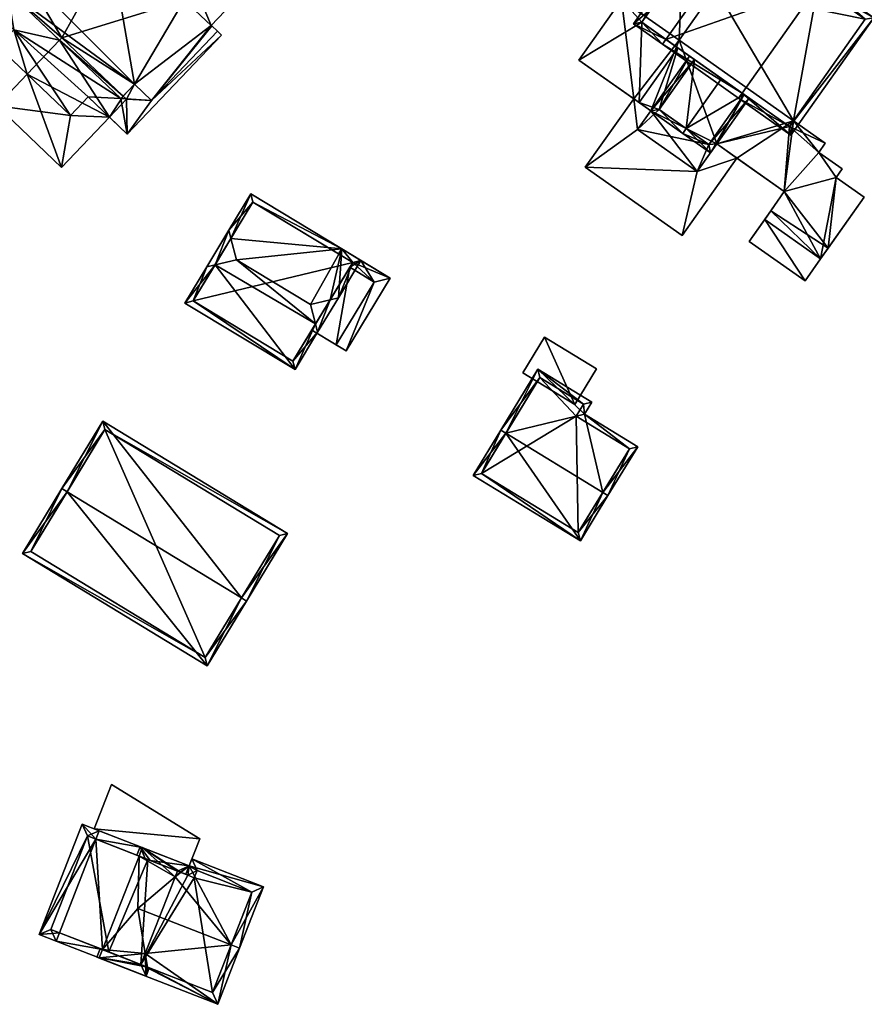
# Model space of a CAD drawing. Header units: inches. Extents: x 2685601 to 2690022, y 1235992 to 1239010.
# Tile 324 of 390: x 2689234 to 2689304, y 1238161 to 1238243. Entities that reach past the tile are written whole.
import ezdxf

# ---------------------------------------------------------------- set-up
doc = ezdxf.new("R2010")
doc.units = ezdxf.units.IN
doc.header["$MEASUREMENT"] = 0
doc.layers.add('Gebaeude Einzelhaus', color=10, linetype='Continuous')
doc.layers.add('Offenes Gebaeude', color=10, linetype='Continuous')

msp = doc.modelspace()

# ---------------------------------------------------------------- meshes
at = {"layer": 'Gebaeude Einzelhaus'}
mesh = msp.add_polyface(dxfattribs=at)
corners = [(2689238.149, 1238234.748, 517.044), (2689237.418, 1238230.468, 517.044), (2689241.375, 1238234.619, 517.044), (2689232.081, 1238235.555, 517.044), (2689239.62, 1238236.293, 517.044), (2689234.567, 1238238.163, 517.044), (2689244.849, 1238236, 525.33), (2689250.293, 1238241.71, 525.33), (2689249.83, 1238242.151, 525.33), (2689249.78, 1238242.199, 525.33), (2689243.44, 1238237.343, 525.33), (2689247.559, 1238244.318, 525.33), (2689247.969, 1238245.786, 525.33), (2689248.488, 1238245.291, 525.33), (2689241.516, 1238248.484, 525.33), (2689245.694, 1238249.864, 525.33), (2689249.856, 1238247.766, 525.33), (2689246.628, 1238250.844, 525.33), (2689244.194, 1238251.293, 525.33), (2689234.301, 1238246.514, 525.33), (2689240.09, 1238249.845, 525.33), (2689238.543, 1238254.558, 525.33), (2689241.708, 1238251.541, 525.33), (2689235.856, 1238251.74, 525.33), (2689229.783, 1238250.821, 525.33), (2689233.133, 1238254.336, 525.33), (2689232.944, 1238245.09, 525.33), (2689242.313, 1238236.159, 525.33), (2689241.708, 1238251.541, 522.502), (2689242.129, 1238253.259, 522.502), (2689241.123, 1238252.203, 522.502), (2689244.194, 1238251.293, 522.502), (2689241.071, 1238252.148, 522.502), (2689241.516, 1238248.484, 522.502), (2689240.09, 1238249.845, 522.502), (2689232.798, 1238255.16, 522.502), (2689238.543, 1238254.558, 522.502), (2689232.581, 1238260.239, 522.502), (2689233.133, 1238254.336, 522.502), (2689235.856, 1238251.74, 522.502), (2689230.148, 1238257.685, 522.502), (2689229.648, 1238251.856, 522.502), (2689230.235, 1238251.296, 522.502), (2689233.479, 1238241.84, 522.502), (2689242.313, 1238236.159, 522.502), (2689232.944, 1238245.09, 522.502), (2689239.62, 1238236.293, 522.502), (2689242.843, 1238233.22, 522.502), (2689244.849, 1238236, 522.502), (2689243.44, 1238237.343, 522.502), (2689231.474, 1238249.209, 522.502), (2689234.301, 1238246.514, 522.502), (2689231.161, 1238244.05, 522.502), (2689238.149, 1238234.748, 522.502), (2689232.16, 1238240.458, 522.502), (2689250.63, 1238241.389, 522.502), (2689250.293, 1238241.71, 522.502), (2689248.488, 1238245.291, 522.502), (2689249.78, 1238242.199, 522.502), (2689252.596, 1238245.154, 522.502), (2689247.559, 1238244.318, 522.502), (2689249.856, 1238247.766, 522.502), (2689247.969, 1238245.786, 522.502), (2689230.148, 1238257.685, 517.114), (2689229.648, 1238251.856, 517.114), (2689232.798, 1238255.16, 517.114), (2689226.999, 1238254.381, 517.114), (2689232.081, 1238235.555, 510.839), (2689234.567, 1238238.163, 510.839), (2689237.418, 1238230.468, 510.838), (2689241.375, 1238234.619, 510.838), (2689237.254, 1238240.982, 510.839), (2689242.5, 1238236.355, 510.838), (2689237.441, 1238241.178, 510.839), (2689242.778, 1238236.09, 510.838), (2689230.235, 1238251.296, 510.839), (2689229.783, 1238250.821, 510.839), (2689231.474, 1238249.209, 510.839), (2689250.293, 1238241.71, 510.839), (2689249.83, 1238242.151, 510.839), (2689249.78, 1238242.199, 510.839), (2689249.856, 1238247.766, 510.839), (2689246.628, 1238250.844, 510.839), (2689245.694, 1238249.864, 510.839), (2689244.194, 1238251.293, 510.839), (2689238.543, 1238254.558, 510.839), (2689241.071, 1238252.148, 510.839), (2689241.516, 1238248.484, 510.839), (2689247.969, 1238245.786, 510.839), (2689247.559, 1238244.318, 510.839), (2689248.488, 1238245.291, 510.839), (2689243.44, 1238237.343, 510.839), (2689244.849, 1238236, 510.838), (2689232.944, 1238245.09, 510.839), (2689234.301, 1238246.514, 510.839), (2689235.856, 1238251.74, 510.839), (2689240.09, 1238249.845, 510.839), (2689233.133, 1238254.336, 510.839), (2689241.708, 1238251.541, 510.839), (2689232.581, 1238260.239, 510.839), (2689230.148, 1238257.685, 510.839), (2689229.648, 1238251.856, 510.839), (2689231.161, 1238244.05, 510.839), (2689233.479, 1238241.84, 510.839), (2689232.16, 1238240.458, 510.839), (2689242.843, 1238233.22, 510.838), (2689250.63, 1238241.389, 510.839), (2689252.596, 1238245.154, 510.839), (2689242.129, 1238253.259, 510.839), (2689241.123, 1238252.203, 510.839), (2689232.798, 1238255.16, 510.839), (2689226.999, 1238254.381, 510.839)]
mesh.append_faces([[corners[k] for k in face] for face in [(66, 64, 63), (63, 64, 65), (57, 61, 62), (57, 59, 61), (60, 58, 57), (57, 58, 59), (48, 55, 56), (48, 47, 55), (46, 43, 53), (53, 43, 54), (43, 45, 52), (52, 45, 50), (50, 45, 51), (49, 44, 48), (48, 44, 47), (47, 44, 46), (46, 44, 43), (43, 44, 45), (38, 41, 42), (38, 35, 41), (35, 37, 40), (39, 36, 38), (38, 36, 35), (35, 36, 37), (31, 28, 33), (33, 28, 34), (28, 30, 32), (31, 29, 28), (28, 29, 30), (10, 26, 27), (10, 19, 26), (19, 23, 24), (24, 23, 25), (19, 20, 23), (23, 20, 21), (21, 20, 22), (10, 14, 19), (19, 14, 20), (14, 15, 18), (15, 16, 17), (14, 12, 15), (15, 12, 16), (10, 11, 14), (14, 11, 12), (12, 11, 13), (6, 9, 10), (10, 9, 11), (6, 8, 9), (6, 7, 8), (3, 0, 5), (0, 2, 4), (3, 1, 0), (0, 1, 2)]], dxfattribs={"color": 13})
mesh.append_faces([[corners[k] for k in face] for face in [(111, 100, 101), (101, 100, 110), (66, 101, 64), (66, 111, 101), (63, 100, 66), (66, 100, 111), (107, 90, 81), (81, 90, 88), (107, 80, 90), (90, 80, 89), (74, 105, 70), (74, 92, 105), (105, 92, 106), (106, 92, 78), (72, 91, 74), (74, 91, 92), (103, 68, 104), (103, 71, 68), (77, 93, 102), (102, 93, 103), (103, 93, 71), (77, 94, 93), (110, 97, 101), (101, 97, 75), (110, 85, 97), (97, 85, 95), (100, 99, 110), (110, 99, 85), (109, 98, 86), (98, 87, 96), (98, 84, 87), (109, 108, 98), (98, 108, 84), (30, 29, 109), (109, 29, 108), (32, 30, 86), (86, 30, 109), (31, 84, 29), (29, 84, 108), (59, 107, 61), (61, 107, 81), (59, 58, 107), (107, 58, 80), (55, 106, 56), (56, 106, 78), (55, 47, 106), (106, 47, 105), (105, 2, 70), (2, 46, 4), (105, 47, 2), (2, 47, 46), (46, 53, 4), (4, 53, 0), (53, 5, 0), (5, 104, 68), (53, 54, 5), (5, 54, 104), (54, 43, 104), (104, 43, 103), (43, 52, 103), (103, 52, 102), (52, 50, 102), (102, 50, 77), (75, 64, 101), (75, 42, 64), (64, 42, 41), (41, 35, 64), (64, 35, 65), (35, 40, 65), (65, 40, 63), (63, 99, 100), (40, 37, 63), (63, 37, 99), (36, 85, 37), (37, 85, 99), (96, 86, 98), (96, 95, 86), (86, 95, 85), (95, 77, 97), (97, 77, 75), (75, 77, 76), (87, 94, 96), (96, 94, 95), (95, 94, 77), (87, 73, 94), (94, 73, 93), (93, 73, 71), (73, 91, 72), (92, 79, 78), (91, 80, 92), (92, 80, 79), (87, 89, 73), (73, 89, 91), (91, 89, 80), (87, 88, 89), (89, 88, 90), (87, 83, 88), (88, 83, 81), (81, 83, 82), (87, 84, 83), (21, 32, 36), (36, 32, 85), (85, 32, 86), (21, 22, 32), (32, 22, 28), (34, 28, 20), (20, 28, 22), (33, 34, 14), (14, 34, 20), (14, 18, 33), (33, 18, 31), (15, 31, 18), (15, 83, 31), (31, 83, 84), (17, 82, 15), (15, 82, 83), (61, 17, 16), (61, 82, 17), (61, 81, 82), (62, 61, 12), (12, 61, 16), (57, 62, 13), (13, 62, 12), (13, 11, 57), (57, 11, 60), (58, 60, 9), (9, 60, 11), (8, 58, 9), (8, 79, 58), (58, 79, 80), (56, 8, 7), (56, 79, 8), (56, 78, 79), (7, 6, 56), (56, 6, 48), (6, 10, 48), (48, 10, 49), (10, 27, 49), (49, 27, 44), (27, 26, 44), (44, 26, 45), (51, 45, 19), (19, 45, 26), (24, 50, 19), (19, 50, 51), (24, 76, 50), (50, 76, 77), (42, 25, 38), (42, 24, 25), (42, 76, 24), (42, 75, 76), (39, 38, 23), (23, 38, 25), (23, 21, 39), (39, 21, 36), (70, 72, 74), (70, 71, 72), (72, 71, 73), (70, 68, 71), (70, 69, 68), (68, 69, 67), (69, 70, 1), (1, 70, 2), (1, 3, 69), (69, 3, 67), (68, 67, 5), (5, 67, 3)]], dxfattribs={"color": 41})
mesh = msp.add_polyface(dxfattribs=at)
corners = [(2689293.606, 1238249.908, 528.172), (2689291.49, 1238252.014, 526.75), (2689284.654, 1238242.333, 526.75), (2689293.894, 1238250.316, 528.172), (2689287.346, 1238241.043, 528.172), (2689287.058, 1238240.635, 528.172), (2689293.349, 1238236.194, 532.438), (2689293.636, 1238236.601, 532.438), (2689299.896, 1238245.467, 532.438), (2689300.184, 1238245.875, 532.438), (2689304.508, 1238242.823, 526.75), (2689297.671, 1238233.14, 526.75), (2689285.35, 1238242.453, 526.991), (2689291.61, 1238251.318, 526.991), (2689297.551, 1238233.836, 527.287), (2689303.811, 1238242.703, 527.288), (2689303.811, 1238242.703, 514.529), (2689291.61, 1238251.318, 514.529), (2689288.69, 1238247.183, 523.748), (2689288.69, 1238247.183, 514.529), (2689285.69, 1238242.934, 524.383), (2689285.69, 1238242.934, 523.748), (2689285.35, 1238242.453, 524.382), (2689289.7, 1238239.381, 525.754), (2689291.928, 1238237.807, 527.933), (2689288.333, 1238240.346, 525.328), (2689289.293, 1238239.668, 525.356), (2689289.7, 1238239.381, 525.368), (2689293.808, 1238236.479, 526.312), (2689297.551, 1238233.836, 525.6), (2689293.808, 1238236.479, 525.49), (2689297.892, 1238234.319, 525.6), (2689297.892, 1238234.319, 514.529), (2689288.445, 1238240.989, 514.529), (2689291.445, 1238245.238, 514.529)]
mesh.append_faces([[corners[k] for k in face] for face in [(0, 13, 3), (8, 0, 3), (15, 8, 9), (9, 8, 3), (10, 14, 15), (10, 15, 9), (11, 14, 10), (7, 14, 6), (6, 14, 11), (4, 7, 5), (12, 4, 5), (5, 7, 6), (2, 12, 5), (13, 12, 1), (3, 13, 1), (1, 12, 2), (11, 7, 6), (11, 8, 7), (11, 10, 8), (8, 10, 9), (0, 9, 3), (4, 8, 0), (0, 8, 9), (5, 7, 4), (4, 7, 8), (5, 6, 7), (0, 2, 4), (4, 2, 5), (3, 1, 0), (0, 1, 2)]], dxfattribs={"color": 13})
mesh.append_faces([[corners[k] for k in face] for face in [(32, 34, 16), (16, 34, 17), (17, 34, 19), (32, 33, 34), (16, 31, 32), (31, 14, 29), (16, 15, 31), (31, 15, 14), (25, 12, 22), (25, 4, 12), (7, 28, 14), (14, 28, 29), (29, 28, 30), (4, 24, 7), (7, 24, 28), (27, 23, 26), (26, 23, 25), (25, 23, 4), (4, 23, 24), (12, 20, 22), (12, 18, 20), (20, 18, 21), (18, 17, 19), (12, 13, 18), (18, 13, 17), (0, 17, 13), (0, 16, 17), (8, 15, 0), (0, 15, 16)]], dxfattribs={"color": 41})
mesh = msp.add_polyface(dxfattribs=at)
corners = [(2689286.79, 1238235.26, 525.367), (2689286.094, 1238235.14, 525.355), (2689285, 1238233.591, 525.355), (2689285.135, 1238235.818, 525.328), (2689290.899, 1238232.359, 525.49), (2689289.926, 1238230.114, 525.502), (2689291.545, 1238232.406, 525.502), (2689297.551, 1238233.836, 525.6), (2689297.126, 1238228.466, 525.665), (2689293.808, 1238236.479, 525.49), (2689300.125, 1238222.913, 525.802), (2689295.509, 1238226.171, 525.665), (2689301.41, 1238229.635, 525.734), (2689299.966, 1238231.706, 525.677), (2689303.72, 1238228.005, 525.802), (2689301.906, 1238230.336, 525.734), (2689300.51, 1238232.47, 525.677), (2689297.892, 1238234.319, 525.6), (2689289.293, 1238239.668, 525.356), (2689289.7, 1238239.381, 525.368), (2689288.333, 1238240.346, 525.328), (2689285.35, 1238242.453, 524.382), (2689280.15, 1238239.336, 523.748), (2689283.688, 1238244.348, 523.748), (2689285.69, 1238242.934, 524.383), (2689295.509, 1238226.171, 523.513), (2689298.841, 1238221.094, 523.513), (2689300.125, 1238222.913, 523.513), (2689294.224, 1238224.353, 523.513), (2689296.002, 1238226.872, 523.513), (2689286.688, 1238248.596, 523.748), (2689285.69, 1238242.934, 523.748), (2689288.69, 1238247.183, 523.748), (2689285, 1238233.591, 522.642), (2689284.682, 1238236.138, 522.642), (2689280.684, 1238230.476, 522.642), (2689286.094, 1238235.14, 522.642), (2689289.926, 1238230.114, 522.642), (2689288.685, 1238224.828, 522.642), (2689293.207, 1238231.233, 522.642), (2689291.545, 1238232.406, 522.642), (2689300.51, 1238232.47, 514.529), (2689299.966, 1238231.706, 514.529), (2689297.892, 1238234.319, 514.529), (2689280.15, 1238239.336, 514.529), (2689283.688, 1238244.348, 514.529), (2689284.682, 1238236.138, 514.529), (2689297.126, 1238228.466, 514.529), (2689293.207, 1238231.233, 514.529), (2689296.002, 1238226.871, 514.529), (2689295.509, 1238226.171, 514.529), (2689300.125, 1238222.913, 514.529), (2689300.737, 1238223.78, 514.529), (2689303.72, 1238228.005, 514.529), (2689301.41, 1238229.635, 514.529), (2689301.906, 1238230.336, 514.529), (2689291.545, 1238232.406, 514.529), (2689286.094, 1238235.14, 514.529), (2689289.926, 1238230.114, 514.529), (2689288.445, 1238240.989, 514.529), (2689285, 1238233.591, 514.529), (2689294.224, 1238224.353, 514.529), (2689298.841, 1238221.094, 514.529), (2689296.002, 1238226.872, 514.529), (2689286.688, 1238248.596, 514.529), (2689288.69, 1238247.183, 514.529), (2689291.445, 1238245.238, 514.529), (2689288.685, 1238224.828, 514.529), (2689280.684, 1238230.476, 514.529)]
mesh.append_faces([[corners[k] for k in face] for face in [(37, 39, 40), (37, 38, 39), (33, 35, 37), (37, 35, 38), (36, 34, 33), (33, 34, 35), (23, 31, 30), (30, 31, 32), (28, 25, 29), (28, 26, 25), (25, 26, 27), (23, 21, 24), (21, 3, 20), (23, 22, 21), (21, 22, 3), (3, 0, 20), (20, 0, 18), (18, 0, 19), (7, 16, 17), (7, 13, 16), (13, 12, 15), (12, 10, 14), (7, 8, 13), (13, 8, 12), (12, 8, 10), (10, 8, 11), (4, 6, 9), (9, 6, 7), (7, 6, 8), (4, 5, 6), (0, 2, 4), (4, 2, 5), (3, 1, 0), (0, 1, 2)]], dxfattribs={"color": 13})
mesh.append_faces([[corners[k] for k in face] for face in [(68, 58, 67), (67, 58, 48), (48, 58, 56), (68, 60, 58), (68, 46, 60), (60, 46, 57), (68, 34, 46), (68, 35, 34), (67, 48, 38), (38, 48, 39), (38, 35, 67), (67, 35, 68), (45, 65, 59), (59, 65, 66), (45, 64, 65), (64, 32, 65), (64, 30, 32), (30, 64, 23), (23, 64, 45), (63, 50, 61), (61, 50, 62), (62, 50, 51), (26, 51, 27), (26, 62, 51), (26, 28, 62), (62, 28, 61), (50, 61, 25), (25, 61, 28), (59, 46, 45), (45, 46, 44), (59, 57, 46), (57, 58, 60), (43, 56, 59), (59, 56, 57), (57, 56, 58), (43, 48, 56), (43, 47, 48), (49, 51, 50), (47, 52, 49), (49, 52, 51), (47, 54, 52), (52, 54, 53), (43, 42, 47), (47, 42, 54), (54, 42, 55), (43, 41, 42), (13, 55, 42), (13, 15, 55), (15, 12, 55), (55, 12, 54), (12, 53, 54), (12, 14, 53), (27, 14, 10), (27, 53, 14), (27, 52, 53), (27, 51, 52), (10, 11, 27), (27, 11, 25), (8, 25, 11), (25, 49, 50), (8, 47, 25), (25, 47, 49), (39, 6, 40), (39, 8, 6), (48, 47, 39), (39, 47, 8), (37, 40, 5), (5, 40, 6), (5, 2, 37), (37, 2, 33), (36, 33, 1), (1, 33, 2), (34, 44, 46), (34, 22, 44), (1, 3, 36), (36, 3, 34), (34, 3, 22), (22, 23, 44), (44, 23, 45), (23, 24, 31), (41, 17, 16), (41, 43, 17), (16, 13, 41), (41, 13, 42)]], dxfattribs={"color": 41})
mesh = msp.add_polyface(dxfattribs=at)
corners = [(2689289.7, 1238239.381, 525.754), (2689289.293, 1238239.668, 525.356), (2689286.094, 1238235.14, 525.355), (2689289.018, 1238233.687, 527.933), (2689288.73, 1238233.279, 527.933), (2689291.928, 1238237.807, 527.933), (2689291.019, 1238231.663, 525.96), (2689294.217, 1238236.191, 525.96), (2689293.808, 1238236.479, 526.312), (2689290.899, 1238232.359, 526.312), (2689286.79, 1238235.26, 525.754), (2689289.7, 1238239.381, 525.368), (2689286.79, 1238235.26, 525.367), (2689290.899, 1238232.359, 525.49), (2689293.808, 1238236.479, 525.49)]
mesh.append_faces([[corners[k] for k in face] for face in [(10, 1, 0), (10, 2, 1), (10, 4, 2), (10, 3, 4), (6, 9, 7), (7, 9, 8), (6, 4, 9), (9, 4, 3), (6, 3, 4), (6, 8, 3), (3, 8, 5), (6, 7, 8), (0, 3, 5), (0, 2, 3), (3, 2, 4), (0, 1, 2)]], dxfattribs={"color": 13})
mesh.append_faces([[corners[k] for k in face] for face in [(8, 9, 14), (14, 9, 13), (9, 3, 13), (13, 3, 12), (12, 3, 10), (10, 11, 12), (10, 0, 11)]], dxfattribs={"color": 41})
mesh = msp.add_polyface(dxfattribs=at)
corners = [(2689258.573, 1238216.848, 520.818), (2689260.285, 1238219.681, 520.818), (2689259.606, 1238219.523, 521.139), (2689258.397, 1238217.523, 521.139), (2689257.975, 1238219.143, 521.909), (2689250.094, 1238222.414, 521.068), (2689247.6, 1238219.254, 518.434), (2689256.703, 1238213.753, 518.434), (2689249.415, 1238222.256, 520.748), (2689251.874, 1238222.83, 521.909), (2689262.155, 1238222.775, 518.434), (2689260.564, 1238223.736, 518.434), (2689251.414, 1238224.599, 521.068), (2689253.053, 1238228.276, 518.434), (2689251.238, 1238225.273, 520.748), (2689261.469, 1238222.606, 518.763), (2689253.221, 1238227.59, 518.764), (2689248.286, 1238219.423, 518.763), (2689256.534, 1238214.439, 518.764), (2689258.088, 1238217.012, 518.855), (2689261.227, 1238222.206, 518.855), (2689258.088, 1238217.012, 518.755), (2689256.534, 1238214.439, 509.752), (2689261.469, 1238222.606, 509.752), (2689261.227, 1238222.206, 518.755), (2689261.469, 1238222.606, 518.551), (2689261.469, 1238222.606, 518.651), (2689260.306, 1238223.309, 518.551), (2689253.221, 1238227.59, 509.752), (2689260.306, 1238223.309, 518.651), (2689248.286, 1238219.423, 509.752)]
mesh.append_faces([[corners[k] for k in face] for face in [(7, 18, 0), (0, 18, 3), (8, 17, 6), (6, 17, 7), (7, 17, 18), (8, 5, 17), (14, 5, 8), (14, 12, 5), (11, 16, 13), (13, 16, 14), (14, 16, 12), (1, 15, 10), (10, 15, 11), (11, 15, 16), (1, 2, 15), (0, 2, 1), (0, 3, 2), (14, 5, 12), (12, 5, 9), (14, 8, 5), (12, 13, 14), (1, 11, 2), (2, 11, 4), (4, 11, 9), (9, 11, 12), (12, 11, 13), (1, 10, 11), (5, 3, 9), (9, 3, 4), (5, 7, 3), (3, 7, 0), (8, 6, 5), (5, 6, 7), (0, 2, 3), (3, 2, 4), (0, 1, 2)]], dxfattribs={"color": 13})
mesh.append_faces([[corners[k] for k in face] for face in [(23, 30, 28), (23, 22, 30), (18, 17, 22), (22, 17, 30), (12, 17, 5), (17, 28, 30), (12, 16, 17), (17, 16, 28), (23, 27, 25), (29, 15, 26), (27, 16, 29), (29, 16, 15), (23, 28, 27), (27, 28, 16), (15, 20, 26), (21, 23, 24), (24, 23, 25), (21, 22, 23), (19, 18, 21), (21, 18, 22), (19, 3, 18), (15, 2, 20), (20, 2, 19), (19, 2, 3)]], dxfattribs={"color": 41})
mesh = msp.add_polyface(dxfattribs=at)
corners = [(2689282.129, 1238203.608, 519.96), (2689280.275, 1238199.608, 517.433), (2689282.555, 1238203.348, 519.96), (2689274.122, 1238208.49, 519.96), (2689271.415, 1238205.013, 517.433), (2689273.695, 1238208.751, 519.96), (2689285.014, 1238207.378, 517.176), (2689280.614, 1238210.061, 517.176), (2689276.764, 1238213.781, 516.485), (2689281.224, 1238211.061, 516.485), (2689280.109, 1238200.295, 517.722), (2689272.103, 1238205.179, 517.722), (2689284.326, 1238207.211, 517.471), (2689280.536, 1238210.895, 516.78), (2689279.926, 1238209.895, 517.471), (2689276.93, 1238213.094, 516.78), (2689284.326, 1238207.211, 508.719), (2689279.926, 1238209.895, 508.719), (2689280.536, 1238210.895, 508.719), (2689276.93, 1238213.094, 508.719), (2689272.103, 1238205.179, 508.719), (2689280.109, 1238200.295, 508.719)]
mesh.append_faces([[corners[k] for k in face] for face in [(3, 11, 5), (15, 3, 5), (5, 11, 4), (13, 15, 8), (8, 15, 5), (9, 13, 8), (14, 13, 7), (12, 14, 7), (7, 13, 9), (6, 12, 7), (10, 0, 2), (2, 0, 12), (2, 12, 6), (11, 10, 1), (4, 11, 1), (1, 10, 2), (3, 8, 5), (0, 7, 3), (3, 7, 8), (8, 7, 9), (2, 6, 0), (0, 6, 7), (4, 3, 5), (4, 1, 3), (3, 1, 0), (0, 1, 2)]], dxfattribs={"color": 13})
mesh.append_faces([[corners[k] for k in face] for face in [(17, 21, 20), (17, 20, 19), (17, 19, 18), (16, 21, 17), (10, 21, 0), (12, 21, 16), (0, 21, 12), (20, 21, 10), (11, 20, 10), (3, 20, 11), (19, 20, 15), (15, 20, 3), (18, 19, 13), (13, 19, 15), (17, 18, 13), (14, 17, 13), (16, 17, 14), (12, 16, 14)]], dxfattribs={"color": 41})
mesh = msp.add_polyface(dxfattribs=at)
corners = [(2689237.87, 1238203.655, 518.105), (2689234.186, 1238198.565, 515.893), (2689249.449, 1238189.276, 515.893), (2689237.443, 1238203.915, 518.105), (2689252.278, 1238194.886, 518.105), (2689252.705, 1238194.626, 518.105), (2689256.096, 1238200.198, 515.418), (2689240.834, 1238209.486, 515.418), (2689249.281, 1238189.964, 516.07), (2689234.874, 1238198.733, 516.07), (2689255.409, 1238200.03, 515.624), (2689241.001, 1238208.799, 515.624), (2689255.409, 1238200.03, 504.592), (2689241.001, 1238208.799, 504.592), (2689234.874, 1238198.733, 504.592), (2689249.281, 1238189.964, 504.592)]
mesh.append_faces([[corners[k] for k in face] for face in [(0, 9, 3), (11, 0, 3), (7, 11, 3), (10, 11, 6), (6, 11, 7), (8, 4, 5), (5, 4, 10), (5, 10, 6), (2, 8, 5), (9, 8, 1), (3, 9, 1), (1, 8, 2), (4, 7, 0), (0, 7, 3), (5, 6, 4), (4, 6, 7), (0, 2, 4), (4, 2, 5), (3, 1, 0), (0, 1, 2)]], dxfattribs={"color": 13})
mesh.append_faces([[corners[k] for k in face] for face in [(13, 15, 14), (12, 15, 13), (4, 15, 12), (8, 15, 4), (4, 12, 10), (14, 15, 8), (9, 14, 8), (13, 14, 0), (0, 14, 9), (11, 13, 0), (12, 13, 11), (10, 12, 11)]], dxfattribs={"color": 41})
mesh = msp.add_polyface(dxfattribs=at)
corners = [(2689244.51, 1238164.377, 510.285), (2689244.395, 1238163.616, 510.091), (2689244.668, 1238164.315, 510.091), (2689244.328, 1238165.502, 510.946), (2689240.524, 1238165.13, 514.833), (2689240.797, 1238165.829, 514.833), (2689243.724, 1238169.229, 513.136), (2689243.816, 1238173.548, 514.833), (2689246.803, 1238171.832, 510.946), (2689244.089, 1238174.246, 514.833), (2689247.254, 1238172.213, 510.626), (2689247.96, 1238172.733, 510.091), (2689247.691, 1238172.044, 510.091), (2689236.964, 1238166.523, 510.091), (2689237.237, 1238167.221, 510.091), (2689240.256, 1238174.939, 510.091), (2689240.529, 1238175.638, 510.091), (2689239.131, 1238176.185, 509.302), (2689235.568, 1238167.069, 509.301), (2689243.97, 1238164.588, 510.946), (2689246.989, 1238172.308, 510.946), (2689239.556, 1238175.213, 509.696), (2689236.539, 1238167.494, 509.696), (2689244.534, 1238173.267, 503.796), (2689239.556, 1238175.213, 500.184), (2689244.534, 1238173.267, 500.184), (2689244.726, 1238173.192, 510.631), (2689246.989, 1238172.308, 510.631), (2689236.539, 1238167.494, 500.184), (2689241.315, 1238165.626, 500.184), (2689243.97, 1238164.588, 510.285), (2689243.97, 1238164.588, 500.184), (2689246.989, 1238172.308, 500.184)]
mesh.append_faces([[corners[k] for k in face] for face in [(13, 5, 4), (13, 14, 5), (18, 22, 13), (13, 22, 14), (17, 21, 18), (18, 21, 22), (17, 16, 21), (21, 16, 15), (7, 15, 9), (9, 15, 16), (20, 10, 8), (20, 11, 10), (10, 11, 12), (20, 9, 11), (20, 7, 9), (0, 19, 3), (19, 4, 5), (2, 1, 0), (0, 1, 19), (19, 1, 4), (15, 18, 14), (14, 18, 13), (16, 17, 15), (15, 17, 18), (15, 9, 16), (15, 7, 9), (14, 5, 15), (15, 5, 7), (14, 13, 5), (5, 13, 4), (9, 10, 11), (11, 10, 12), (7, 8, 9), (9, 8, 10), (5, 6, 7), (7, 6, 8), (4, 3, 5), (5, 3, 6), (4, 1, 3), (3, 1, 0), (0, 1, 2)]], dxfattribs={"color": 13})
mesh.append_faces([[corners[k] for k in face] for face in [(25, 29, 24), (24, 29, 28), (25, 31, 29), (25, 32, 31), (20, 8, 27), (30, 3, 19), (14, 19, 5), (14, 30, 19), (22, 29, 14), (14, 29, 30), (30, 29, 31), (22, 28, 29), (22, 21, 28), (28, 21, 24), (26, 20, 27), (26, 7, 20), (23, 15, 26), (26, 15, 7), (23, 21, 15), (25, 24, 23), (23, 24, 21)]], dxfattribs={"color": 41})
mesh = msp.add_polyface(dxfattribs=at)
corners = [(2689251.433, 1238166.214, 513.136), (2689243.724, 1238169.229, 513.136), (2689244.328, 1238165.502, 510.946), (2689250.316, 1238161.301, 509.78), (2689243.97, 1238164.588, 510.285), (2689240.344, 1238165.201, 509.78), (2689240.617, 1238165.899, 510.285), (2689252.131, 1238165.941, 513.136), (2689254.11, 1238171.001, 509.78), (2689248.189, 1238173.318, 509.78), (2689247.96, 1238172.733, 510.168), (2689244.726, 1238173.192, 510.631), (2689243.909, 1238174.316, 510.169), (2689246.989, 1238172.308, 510.631), (2689246.803, 1238171.832, 510.946), (2689244.334, 1238173.345, 510.632), (2689243.636, 1238173.618, 510.632), (2689249.891, 1238162.273, 510.285), (2689244.51, 1238164.377, 510.285), (2689248.609, 1238172.348, 510.243), (2689247.858, 1238171.979, 510.625), (2689247.254, 1238172.213, 510.626), (2689253.139, 1238170.576, 510.243), (2689248.385, 1238171.761, 510.631), (2689244.534, 1238173.267, 503.796), (2689247.858, 1238171.979, 500.184), (2689244.534, 1238173.267, 500.184), (2689243.97, 1238164.588, 500.184), (2689249.891, 1238162.273, 500.184), (2689253.139, 1238170.576, 500.184), (2689248.609, 1238172.348, 500.184), (2689248.385, 1238171.761, 500.184), (2689246.989, 1238172.308, 500.184)]
mesh.append_faces([[corners[k] for k in face] for face in [(12, 15, 16), (12, 11, 15), (20, 19, 23), (22, 7, 0), (22, 8, 7), (19, 9, 22), (22, 9, 8), (12, 10, 11), (11, 10, 21), (21, 10, 20), (20, 10, 19), (19, 10, 9), (18, 5, 4), (4, 5, 6), (17, 3, 18), (18, 3, 5), (17, 7, 3), (17, 0, 7), (8, 0, 7), (0, 14, 1), (11, 12, 15), (15, 12, 16), (8, 10, 0), (0, 10, 14), (14, 10, 13), (13, 10, 11), (11, 10, 12), (8, 9, 10), (0, 3, 7), (3, 4, 5), (5, 4, 6), (0, 2, 3), (3, 2, 4), (0, 1, 2)]], dxfattribs={"color": 13})
mesh.append_faces([[corners[k] for k in face] for face in [(25, 32, 26), (25, 27, 32), (25, 31, 27), (27, 31, 28), (28, 31, 29), (29, 31, 30), (20, 31, 25), (20, 23, 31), (23, 19, 31), (31, 19, 30), (19, 22, 30), (30, 22, 29), (22, 28, 29), (0, 17, 22), (22, 17, 28), (18, 28, 17), (18, 27, 28), (18, 4, 27), (21, 24, 11), (11, 24, 15), (24, 25, 26), (21, 20, 24), (24, 20, 25)]], dxfattribs={"color": 41})
at = {"layer": 'Offenes Gebaeude'}
mesh = msp.add_polyface(dxfattribs=at)
corners = [(2689260.115, 1238215.788, 518.855), (2689263.254, 1238220.981, 518.855), (2689261.227, 1238222.206, 518.855), (2689258.088, 1238217.012, 518.855), (2689262.155, 1238222.775, 518.434), (2689264.565, 1238221.319, 518.434), (2689261.469, 1238222.606, 518.651), (2689260.564, 1238223.736, 518.434), (2689260.306, 1238223.309, 518.651), (2689260.115, 1238215.786, 518.855), (2689260.926, 1238215.298, 518.434), (2689260.564, 1238223.736, 518.334), (2689260.306, 1238223.309, 518.551), (2689258.088, 1238217.012, 518.755), (2689260.115, 1238215.788, 518.755), (2689263.254, 1238220.981, 518.755), (2689260.115, 1238215.786, 518.755), (2689260.926, 1238215.298, 518.334), (2689264.565, 1238221.319, 518.334), (2689261.227, 1238222.206, 518.755), (2689261.469, 1238222.606, 518.551)]
mesh.append_faces([[corners[k] for k in face] for face in [(0, 10, 1), (1, 10, 5), (0, 9, 10), (6, 7, 8), (2, 4, 6), (6, 4, 7), (2, 1, 4), (4, 1, 5), (0, 2, 3), (0, 1, 2)]], dxfattribs={"color": 13})
mesh.append_faces([[corners[k] for k in face] for face in [(14, 15, 17), (17, 15, 18), (11, 20, 12), (20, 15, 19), (11, 18, 20), (20, 18, 15), (15, 14, 19), (19, 14, 13), (18, 4, 5), (18, 11, 4), (4, 11, 7), (5, 10, 18), (18, 10, 17), (10, 14, 17), (10, 9, 14), (0, 16, 9), (0, 14, 16), (0, 1, 14), (14, 1, 15), (14, 15, 0), (0, 15, 1), (14, 0, 13), (13, 0, 3), (7, 12, 8), (7, 11, 12)]], dxfattribs={"color": 41})
mesh = msp.add_polyface(dxfattribs=at)
corners = [(2689279.823, 1238210.859, 517.31), (2689277.313, 1238216.43, 517.31), (2689275.516, 1238213.485, 517.31), (2689281.619, 1238213.804, 517.31), (2689279.823, 1238210.859, 517.21), (2689275.516, 1238213.485, 517.21), (2689281.619, 1238213.804, 517.21), (2689277.313, 1238216.43, 517.21)]
mesh.append_faces([[corners[k] for k in face] for face in [(3, 1, 0), (0, 1, 2)]], dxfattribs={"color": 13})
mesh.append_faces([[corners[k] for k in face] for face in [(4, 7, 6), (5, 7, 4), (2, 7, 5), (1, 7, 2), (6, 7, 3), (3, 7, 1), (4, 6, 0), (0, 6, 3), (5, 4, 2), (2, 4, 0)]], dxfattribs={"color": 41})
mesh = msp.add_polyface(dxfattribs=at)
corners = [(2689248.834, 1238174.968, 508.537), (2689240.106, 1238175.803, 510.15), (2689247.96, 1238172.733, 510.15), (2689241.543, 1238179.479, 507.496), (2689240.106, 1238175.803, 510.05), (2689241.543, 1238179.479, 507.396), (2689247.96, 1238172.733, 510.05), (2689247.96, 1238172.733, 510.091), (2689248.834, 1238174.968, 508.437)]
mesh.append_faces([[corners[k] for k in face] for face in [(3, 1, 0), (0, 1, 2)]], dxfattribs={"color": 13})
mesh.append_faces([[corners[k] for k in face] for face in [(8, 4, 5), (8, 6, 4), (3, 8, 5), (3, 0, 8), (0, 6, 8), (0, 7, 6), (0, 2, 7), (4, 7, 1), (1, 7, 2), (4, 6, 7), (1, 3, 4), (4, 3, 5)]], dxfattribs={"color": 41})

doc.saveas('drawing.dxf')
